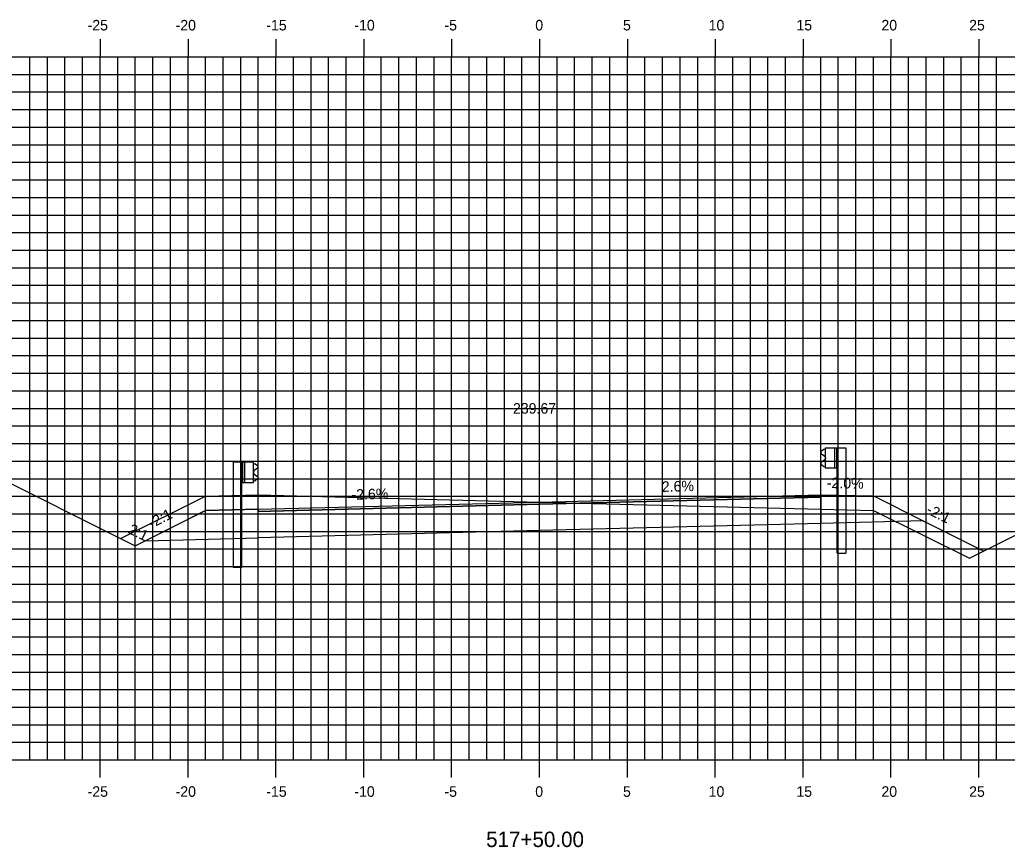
# Model space of a CAD drawing. Extents: x 1170543 to 1177585, y 609599 to 610623.
# Drawn here: x 1173923.2 to 1173979.4, y 610322.8 to 610369.9 of the extents above; entities that cross this region are included whole.
import ezdxf

# ---------------------------------------------------------------- set-up
doc = ezdxf.new("R2010")
doc.units = 0
for name, color, linetype in [('ANNOTATION', 7, 'Continuous'), ('D_Guardrail_Beam_Lt', 7, 'Continuous'), ('D_Guardrail_Beam_Rt', 7, 'Continuous'), ('D_Roadway_Centerline', 7, 'Continuous'), ('D_Roadway_Centerline_Text', 7, 'Continuous'), ('D_Roadway_Edge_Shoulder', 7, 'Continuous'), ('D_Roadway_Edge_TW', 7, 'Continuous'), ('D_Roadway_Pavement', 7, 'Continuous'), ('D_Roadway_SubGrade', 7, 'Continuous'), ('H_V ANNOTATION', 7, 'Continuous'), ('MAJOR', 7, 'Continuous'), ('MINOR', 7, 'Continuous'), ('S_Roadway_Centerline', 7, 'Continuous')]:
    doc.layers.add(name, color=color, linetype=linetype)

msp = doc.modelspace()

# ---------------------------------------------------------------- linework, layer by layer
at = {"layer": 'D_Guardrail_Beam_Lt'}
for p, q in [((1173935.39, 610344.746), (1173935.39, 610338.746)), ((1173935.861, 610344.746), (1173935.39, 610344.746)), ((1173936.549, 610344.746), (1173935.861, 610344.746)), ((1173935.861, 610344.746), (1173935.861, 610343.579)), ((1173935.924, 610344.746), (1173935.924, 610343.579)), ((1173936.028, 610344.746), (1173936.028, 610343.579)), ((1173936.549, 610343.579), (1173936.549, 610344.746)), ((1173936.549, 610344.662), (1173936.623, 610344.648)), ((1173936.782, 610344.398), (1173936.587, 610344.262)), ((1173936.639, 610344.641), (1173936.782, 610344.541)), ((1173936.553, 610344.198), (1173936.553, 610344.127)), ((1173936.587, 610344.063), (1173936.782, 610343.927)), ((1173936.782, 610343.784), (1173936.639, 610343.684)), ((1173935.861, 610343.579), (1173936.549, 610343.579)), ((1173935.882, 610338.746), (1173935.882, 610343.579)), ((1173936.623, 610343.677), (1173936.549, 610343.662)), ((1173935.882, 610338.746), (1173935.39, 610338.746))]:
    msp.add_line(p, q, dxfattribs=at)
for centre, major_axis, start_param, end_param in [((1173936.615, 610344.607), (0.0417, 0), 0.959931, 1.376053), ((1173936.732, 610344.47), (0.0877, 0), 5.323254, 7.243116), ((1173936.632, 610344.198), (-0.0789, 0), 5.323254, 6.283185), ((1173936.632, 610344.127), (-0.0789, 0), 6.283185, 7.243116), ((1173936.732, 610343.855), (0.0877, 0), 5.323254, 7.243116), ((1173936.615, 610343.718), (0.0417, 0), 4.907132, 5.323254)]:
    msp.add_ellipse(centre, major_axis=major_axis, ratio=0.995501, start_param=start_param, end_param=end_param, dxfattribs=at)
at = {"layer": 'D_Guardrail_Beam_Rt'}
for p, q in [((1173969, 610345.458), (1173968.857, 610345.358)), ((1173969.09, 610345.479), (1173969.016, 610345.464)), ((1173969.09, 610345.562), (1173969.778, 610345.562)), ((1173969.09, 610344.396), (1173969.09, 610345.562)), ((1173969.611, 610345.562), (1173969.611, 610344.396)), ((1173969.715, 610345.562), (1173969.715, 610344.396)), ((1173969.778, 610345.562), (1173970.249, 610345.562)), ((1173969.778, 610345.562), (1173969.778, 610344.396)), ((1173970.249, 610345.562), (1173970.249, 610339.562)), ((1173968.857, 610345.215), (1173969.052, 610345.078)), ((1173969.052, 610344.879), (1173968.857, 610344.743)), ((1173969.086, 610345.014), (1173969.086, 610344.944)), ((1173968.857, 610344.6), (1173969, 610344.5)), ((1173969.016, 610344.494), (1173969.09, 610344.479)), ((1173969.778, 610344.396), (1173969.09, 610344.396)), ((1173969.757, 610339.562), (1173969.757, 610344.396)), ((1173969.757, 610339.562), (1173970.249, 610339.562))]:
    msp.add_line(p, q, dxfattribs=at)
for centre, major_axis, start_param, end_param in [((1173969.024, 610345.424), (-0.0417, 0), 4.907132, 5.323254), ((1173968.907, 610345.286), (-0.0877, 0), 5.323254, 7.243116), ((1173969.007, 610345.014), (0.0789, 0), 0, 0.959931), ((1173969.007, 610344.944), (0.0789, 0), 5.323254, 6.283185), ((1173968.907, 610344.672), (-0.0877, 0), 5.323254, 7.243116), ((1173969.024, 610344.534), (-0.0417, 0), 0.959931, 1.376053)]:
    msp.add_ellipse(centre, major_axis=major_axis, ratio=0.995501, start_param=start_param, end_param=end_param, dxfattribs=at)
at = {"layer": 'D_Roadway_Centerline'}
msp.add_lwpolyline([(1173928.987, 610340.399), (1173929.818, 610339.983), (1173933.819, 610341.984), (1173936.819, 610342.06), (1173952.819, 610342.468), (1173968.819, 610342.877), (1173971.819, 610342.817), (1173974.652, 610341.4), (1173974.652, 610341.4), (1173978.097, 610339.678), (1173978.097, 610339.678)], dxfattribs=at)
at = {"layer": 'D_Roadway_Edge_Shoulder'}
for points in [[(1173968.819, 610342.877), (1173968.819, 610342.752)], [(1173936.819, 610342.06), (1173936.819, 610341.935)]]:
    msp.add_lwpolyline(points, dxfattribs=at)
at = {"layer": 'D_Roadway_Edge_TW'}
msp.add_lwpolyline([(1173936.819, 610341.935), (1173936.819, 610342.06), (1173952.819, 610342.468), (1173968.819, 610342.877), (1173968.819, 610342.752), (1173952.819, 610342.343)], close=True, dxfattribs=at)
at = {"layer": 'D_Roadway_Pavement'}
msp.add_lwpolyline([(1173936.819, 610341.935), (1173936.819, 610341.935), (1173952.819, 610342.343), (1173968.819, 610342.752), (1173968.819, 610342.752), (1173952.819, 610342.343)], close=True, dxfattribs=at)
for points in [[(1173968.819, 610342.752), (1173968.819, 610342.752)], [(1173968.819, 610342.752), (1173968.819, 610342.752)], [(1173936.819, 610341.935), (1173936.819, 610341.935)], [(1173936.819, 610341.935), (1173936.819, 610341.935)]]:
    msp.add_lwpolyline(points, dxfattribs=at)
at = {"layer": 'D_Roadway_SubGrade'}
for points in [[(1173936.819, 610340.435), (1173936.819, 610341.935), (1173952.819, 610342.343), (1173968.819, 610342.752), (1173968.819, 610341.252), (1173952.819, 610340.843)], [(1173968.819, 610342.877), (1173971.819, 610342.817), (1173974.652, 610341.4), (1173968.819, 610341.252)], [(1173936.819, 610342.06), (1173933.819, 610341.984), (1173930.395, 610340.271), (1173936.819, 610340.435)]]:
    msp.add_lwpolyline(points, close=True, dxfattribs=at)
at = {"layer": 'MAJOR'}
for p, q in [((1173927.819, 610368.803), (1173927.819, 610367.801)), ((1173932.819, 610368.803), (1173932.819, 610367.801)), ((1173937.819, 610368.803), (1173937.819, 610367.801)), ((1173942.819, 610368.803), (1173942.819, 610367.801)), ((1173947.819, 610368.803), (1173947.819, 610367.801)), ((1173952.819, 610368.803), (1173952.819, 610367.801)), ((1173957.819, 610368.803), (1173957.819, 610367.801)), ((1173962.819, 610368.803), (1173962.819, 610367.801)), ((1173967.819, 610368.803), (1173967.819, 610367.801)), ((1173972.819, 610368.803), (1173972.819, 610367.801)), ((1173977.819, 610368.803), (1173977.819, 610367.801)), ((1173882.819, 610367.801), (1174022.819, 610367.801)), ((1173882.819, 610367.801), (1174022.819, 610367.801)), ((1173927.819, 610327.801), (1173927.819, 610367.801)), ((1173932.819, 610327.801), (1173932.819, 610367.801)), ((1173937.819, 610327.801), (1173937.819, 610367.801)), ((1173942.819, 610327.801), (1173942.819, 610367.801)), ((1173947.819, 610327.801), (1173947.819, 610367.801)), ((1173952.819, 610327.801), (1173952.819, 610367.801)), ((1173957.819, 610327.801), (1173957.819, 610367.801)), ((1173962.819, 610327.801), (1173962.819, 610367.801)), ((1173967.819, 610327.801), (1173967.819, 610367.801)), ((1173972.819, 610327.801), (1173972.819, 610367.801)), ((1173977.819, 610327.801), (1173977.819, 610367.801)), ((1173882.819, 610362.801), (1174022.819, 610362.801)), ((1173882.819, 610357.801), (1174022.819, 610357.801)), ((1173882.819, 610352.801), (1174022.819, 610352.801)), ((1173882.819, 610347.801), (1174022.819, 610347.801)), ((1173882.819, 610342.801), (1174022.819, 610342.801)), ((1173882.819, 610337.801), (1174022.819, 610337.801)), ((1173882.819, 610332.801), (1174022.819, 610332.801)), ((1173882.819, 610327.801), (1174022.819, 610327.801)), ((1173882.819, 610327.801), (1174022.819, 610327.801)), ((1173927.819, 610326.799), (1173927.819, 610327.801)), ((1173932.819, 610326.799), (1173932.819, 610327.801)), ((1173937.819, 610326.799), (1173937.819, 610327.801)), ((1173942.819, 610326.799), (1173942.819, 610327.801)), ((1173947.819, 610326.799), (1173947.819, 610327.801)), ((1173952.819, 610326.799), (1173952.819, 610327.801)), ((1173957.819, 610326.799), (1173957.819, 610327.801)), ((1173962.819, 610326.799), (1173962.819, 610327.801)), ((1173967.819, 610326.799), (1173967.819, 610327.801)), ((1173972.819, 610326.799), (1173972.819, 610327.801)), ((1173977.819, 610326.799), (1173977.819, 610327.801))]:
    msp.add_line(p, q, dxfattribs=at)
at = {"layer": 'MINOR'}
for p, q in [((1173923.819, 610327.801), (1173923.819, 610367.801)), ((1173924.819, 610327.801), (1173924.819, 610367.801)), ((1173925.819, 610327.801), (1173925.819, 610367.801)), ((1173926.819, 610327.801), (1173926.819, 610367.801)), ((1173928.819, 610327.801), (1173928.819, 610367.801)), ((1173929.819, 610327.801), (1173929.819, 610367.801)), ((1173930.819, 610327.801), (1173930.819, 610367.801)), ((1173931.819, 610327.801), (1173931.819, 610367.801)), ((1173933.819, 610327.801), (1173933.819, 610367.801)), ((1173934.819, 610327.801), (1173934.819, 610367.801)), ((1173935.819, 610327.801), (1173935.819, 610367.801)), ((1173936.819, 610327.801), (1173936.819, 610367.801)), ((1173938.819, 610327.801), (1173938.819, 610367.801)), ((1173939.819, 610327.801), (1173939.819, 610367.801)), ((1173940.819, 610327.801), (1173940.819, 610367.801)), ((1173941.819, 610327.801), (1173941.819, 610367.801)), ((1173943.819, 610327.801), (1173943.819, 610367.801)), ((1173944.819, 610327.801), (1173944.819, 610367.801)), ((1173945.819, 610327.801), (1173945.819, 610367.801)), ((1173946.819, 610327.801), (1173946.819, 610367.801)), ((1173948.819, 610327.801), (1173948.819, 610367.801)), ((1173949.819, 610327.801), (1173949.819, 610367.801)), ((1173950.819, 610327.801), (1173950.819, 610367.801)), ((1173951.819, 610327.801), (1173951.819, 610367.801)), ((1173953.819, 610327.801), (1173953.819, 610367.801)), ((1173954.819, 610327.801), (1173954.819, 610367.801)), ((1173955.819, 610327.801), (1173955.819, 610367.801)), ((1173956.819, 610327.801), (1173956.819, 610367.801)), ((1173958.819, 610327.801), (1173958.819, 610367.801)), ((1173959.819, 610327.801), (1173959.819, 610367.801)), ((1173960.819, 610327.801), (1173960.819, 610367.801)), ((1173961.819, 610327.801), (1173961.819, 610367.801)), ((1173963.819, 610327.801), (1173963.819, 610367.801)), ((1173964.819, 610327.801), (1173964.819, 610367.801)), ((1173965.819, 610327.801), (1173965.819, 610367.801)), ((1173966.819, 610327.801), (1173966.819, 610367.801)), ((1173968.819, 610327.801), (1173968.819, 610367.801)), ((1173969.819, 610327.801), (1173969.819, 610367.801)), ((1173970.819, 610327.801), (1173970.819, 610367.801)), ((1173971.819, 610327.801), (1173971.819, 610367.801)), ((1173973.819, 610327.801), (1173973.819, 610367.801)), ((1173974.819, 610327.801), (1173974.819, 610367.801)), ((1173975.819, 610327.801), (1173975.819, 610367.801)), ((1173976.819, 610327.801), (1173976.819, 610367.801)), ((1173978.819, 610327.801), (1173978.819, 610367.801)), ((1173882.819, 610366.801), (1174022.819, 610366.801)), ((1173882.819, 610365.801), (1174022.819, 610365.801)), ((1173882.819, 610364.801), (1174022.819, 610364.801)), ((1173882.819, 610363.801), (1174022.819, 610363.801)), ((1173882.819, 610361.801), (1174022.819, 610361.801)), ((1173882.819, 610360.801), (1174022.819, 610360.801)), ((1173882.819, 610359.801), (1174022.819, 610359.801)), ((1173882.819, 610358.801), (1174022.819, 610358.801)), ((1173882.819, 610356.801), (1174022.819, 610356.801)), ((1173882.819, 610355.801), (1174022.819, 610355.801)), ((1173882.819, 610354.801), (1174022.819, 610354.801)), ((1173882.819, 610353.801), (1174022.819, 610353.801)), ((1173882.819, 610351.801), (1174022.819, 610351.801)), ((1173882.819, 610350.801), (1174022.819, 610350.801)), ((1173882.819, 610349.801), (1174022.819, 610349.801)), ((1173882.819, 610348.801), (1174022.819, 610348.801)), ((1173882.819, 610346.801), (1174022.819, 610346.801)), ((1173882.819, 610345.801), (1174022.819, 610345.801)), ((1173882.819, 610344.801), (1174022.819, 610344.801)), ((1173882.819, 610343.801), (1174022.819, 610343.801)), ((1173882.819, 610341.801), (1174022.819, 610341.801)), ((1173882.819, 610340.801), (1174022.819, 610340.801)), ((1173882.819, 610339.801), (1174022.819, 610339.801)), ((1173882.819, 610338.801), (1174022.819, 610338.801)), ((1173882.819, 610336.801), (1174022.819, 610336.801)), ((1173882.819, 610335.801), (1174022.819, 610335.801)), ((1173882.819, 610334.801), (1174022.819, 610334.801)), ((1173882.819, 610333.801), (1174022.819, 610333.801)), ((1173882.819, 610331.801), (1174022.819, 610331.801)), ((1173882.819, 610330.801), (1174022.819, 610330.801)), ((1173882.819, 610329.801), (1174022.819, 610329.801)), ((1173882.819, 610328.801), (1174022.819, 610328.801))]:
    msp.add_line(p, q, dxfattribs=at)
at = {"layer": 'S_Roadway_Centerline'}
msp.add_lwpolyline([(1173914.612, 610347.586), (1173928.987, 610340.399), (1173928.987, 610340.399), (1173933.819, 610342.815), (1173933.819, 610342.815), (1173933.819, 610342.815), (1173936.819, 610342.875), (1173936.82, 610342.875), (1173952.819, 610342.467), (1173952.82, 610342.467), (1173968.819, 610342.059), (1173968.819, 610342.059), (1173971.819, 610341.999), (1173971.819, 610341.999), (1173977.279, 610339.269), (1173977.279, 610339.269), (1173986.004, 610343.631)], dxfattribs=at)

# ---------------------------------------------------------------- texts
at = {"layer": 'ANNOTATION'}
for s, rotation, p in [('-2.0%', 358.8542, (1173969.162, 610343.27)), ('-2.6%', 1.4617, (1173942.128, 610342.596)), ('2.6%', 1.4617, (1173959.788, 610343.047)), ('-2:1', 333.4349, (1173974.782, 610341.854)), ('-2:1', 26.5651, (1173930.748, 610340.966)), ('2:1', 333.4349, (1173929.37, 610340.726))]:
    msp.add_text(s, height=0.6, rotation=rotation, dxfattribs=at).set_placement(p)
at = {"layer": 'D_Roadway_Centerline'}
for s, p in [('C', (1173952.814, 610342.468)), ('L', (1173952.819, 610342.461))]:
    msp.add_text(s, height=0.0146, dxfattribs=at).set_placement(p)
at = {"layer": 'D_Roadway_Centerline_Text'}
msp.add_text('239.67', height=0.6, dxfattribs=at).set_placement((1173951.31, 610347.5))
msp.add_text('239.67', height=0.6, dxfattribs=at).set_placement((1173951.31, 610347.5))
at = {"layer": 'H_V ANNOTATION'}
for s, height, p in [('-25', 0.6, (1173927.105, 610369.301)), ('-20', 0.6, (1173932.113, 610369.301)), ('-15', 0.6, (1173937.276, 610369.301)), ('-10', 0.6, (1173942.284, 610369.301)), ('-5', 0.6, (1173947.41, 610369.301)), ('0', 0.6, (1173952.578, 610369.301)), ('5', 0.6, (1173957.57, 610369.301)), ('10', 0.6, (1173962.445, 610369.301)), ('15', 0.6, (1173967.437, 610369.301)), ('20', 0.6, (1173972.273, 610369.301)), ('25', 0.6, (1173977.265, 610369.301)), ('-25', 0.6, (1173927.105, 610325.701)), ('-20', 0.6, (1173932.113, 610325.701)), ('-15', 0.6, (1173937.276, 610325.701)), ('-10', 0.6, (1173942.284, 610325.701)), ('-5', 0.6, (1173947.41, 610325.701)), ('0', 0.6, (1173952.578, 610325.701)), ('5', 0.6, (1173957.57, 610325.701)), ('10', 0.6, (1173962.445, 610325.701)), ('15', 0.6, (1173967.437, 610325.701)), ('20', 0.6, (1173972.273, 610325.701)), ('25', 0.6, (1173977.265, 610325.701)), ('517+50.00', 0.875, (1173949.784, 610322.844))]:
    msp.add_text(s, height=height, dxfattribs=at).set_placement(p)

doc.saveas('drawing.dxf')
